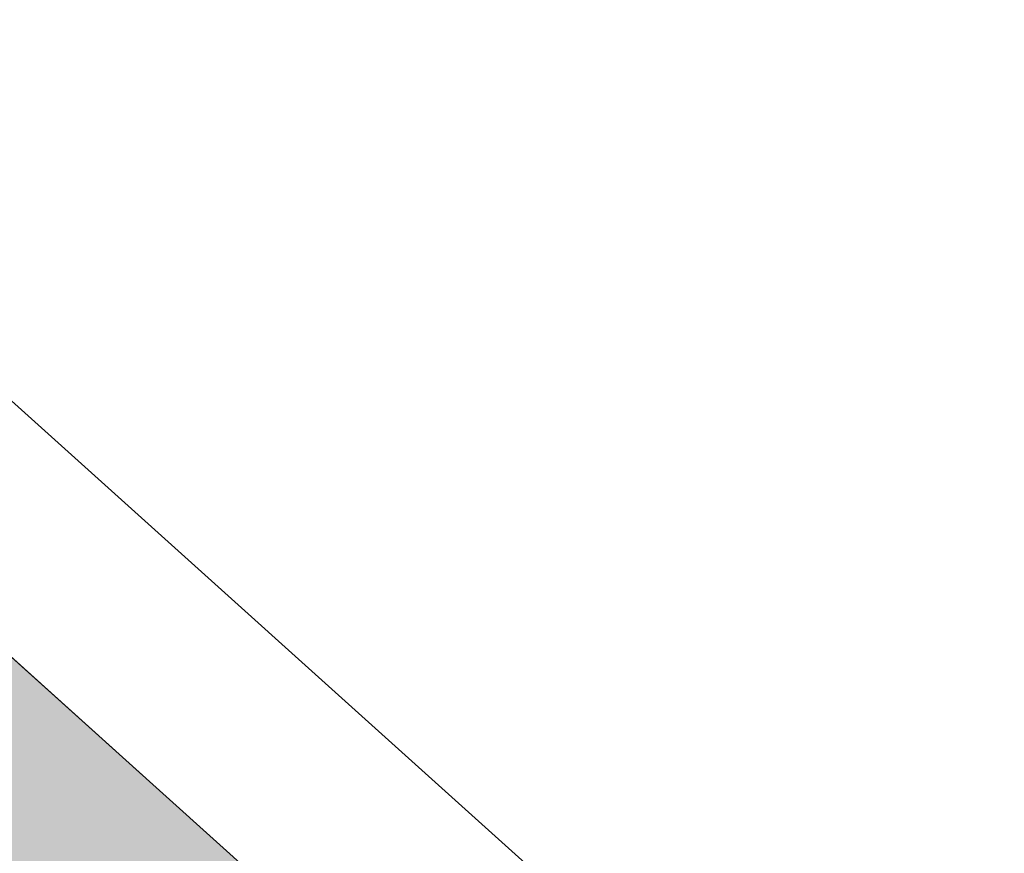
# Model space of a CAD drawing. Header units: metres. Extents: x 163543 to 168130, y 402678 to 405437.
# Tile 934 of 1056: x 165511.717 to 165512.13, y 403951.516 to 403951.866. Entities that reach past the tile are written whole.
import ezdxf

# ---------------------------------------------------------------- set-up
doc = ezdxf.new("R2010")
doc.units = ezdxf.units.M
doc.linetypes.add('X-CA190022.004-UO-DWM_Snelfietsroute$0$VH-OPSLUITBAND_80X200', pattern=[14, 8, -2, 2, -2])
for name, color, linetype, lineweight in [('X-CA190022.004-UO-ARC_Arcering$0$N-WE-VH-VERHARDING_BETONSTRAATSTEEN-A-200', 252, 'Continuous', 18), ('X-CA190022.004-UO-BGT_Ondergrond$0$GE_315_WGDRijbaanLokalewegverkeersdrempel_GEM', 253, 'Continuous', 9), ('X-CA190022.004-UO-BGT_Ondergrond$0$GE_317_WGDVoetpad_Vlak_GEM', 253, 'Continuous', 9), ('X-CA190022.004-UO-DWM_Snelfietsroute$0$N-WE-VH-KANTOPSLUITING_ACHTERKANTBAND-G', 7, 'Continuous', 9), ('X-CA190022.004-UO-DWM_Snelfietsroute$0$N-WE-VH-KANTOPSLUITING_OPSLUITBAND_80X200-G', 150, 'X-CA190022.004-UO-DWM_Snelfietsroute$0$VH-OPSLUITBAND_80X200', 35)]:
    doc.layers.add(name, color=color, linetype=linetype, lineweight=lineweight)
doc.layers.add('X-CA190022.004-UO-ARC_Arcering$0$N-WE-VH-VERHARDING_TEGEL-A-200 60MM TEGEL', color=252, linetype='Continuous', lineweight=18, transparency=0.5)

msp = doc.modelspace()

# ---------------------------------------------------------------- hatches: boundary and pattern name
at = {"layer": 'X-CA190022.004-UO-ARC_Arcering$0$N-WE-VH-VERHARDING_BETONSTRAATSTEEN-A-200'}
h = msp.add_hatch(dxfattribs=at)
h.set_pattern_fill('AVH-BSS_KEIFORMAAT_KEPER', color=256, scale=2, angle=292, pattern_type=2)
h.set_pattern_definition([(292, (0, 0), (0.27337599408, -0.11604122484), [0.63, -0.21]), (202, (0.38942, 0.15733), (0.27337599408, -0.11604122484), [0.63, -0.21])])
h.paths.add_polyline_path([(165512.96651, 403948.74045, 0.01887), (165510.89072, 403950.3731), (165509.55772, 403951.34242, -0.024626), (165506.87411, 403953.50356), (165502.20739, 403948.24531, -0.024924), (165504.70373, 403945.81037), (165505.76673, 403944.66476, 0.019423), (165507.69153, 403942.74555), (165509.66881, 403944.99464, -1), (165510.99193, 403946.49442)])
at = {"layer": 'X-CA190022.004-UO-ARC_Arcering$0$N-WE-VH-VERHARDING_TEGEL-A-200 60MM TEGEL', "ltscale": 0.5}
h = msp.add_hatch(color=256, dxfattribs=at)
h.dxf.hatch_style = 1
h.paths.add_polyline_path([(165512.564, 403950.833), (165508.08224, 403954.86482), (165506.97368, 403953.61574, 0.024628), (165509.64594, 403951.46373), (165510.97893, 403950.49442, -0.023547), (165513.56049, 403948.42463), (165513.63503, 403948.35887), (165514.38797, 403947.69464), (165514.41918, 403947.73376), (165515.12006, 403947.11544, 0.222875), (165517.40266, 403946.44839)])

# ---------------------------------------------------------------- linework, layer by layer
at = {"layer": 'X-CA190022.004-UO-BGT_Ondergrond$0$GE_315_WGDRijbaanLokalewegverkeersdrempel_GEM', "flags": 128}
msp.add_lwpolyline([(165513.795, 403959.063), (165513.943, 403959.018), (165512.167, 403955.055), (165512.564, 403950.833), (165503.689, 403958.817), (165506.909, 403959.217), (165509.807, 403962.59), (165509.906, 403962.489), (165513.795, 403959.063)], dxfattribs=at)
at = {"layer": 'X-CA190022.004-UO-BGT_Ondergrond$0$GE_317_WGDVoetpad_Vlak_GEM', "flags": 128}
msp.add_lwpolyline([(165485.796, 403974.645), (165498.114, 403963.684), (165503.689, 403958.817), (165512.564, 403950.833), (165517.53, 403946.333)], dxfattribs=at)
at = {"layer": 'X-CA190022.004-UO-DWM_Snelfietsroute$0$N-WE-VH-KANTOPSLUITING_ACHTERKANTBAND-G', "ltscale": 0.2, "flags": 128}
msp.add_lwpolyline([(165517.5026, 403946.46579), (165512.61761, 403950.89238), (165508.13575, 403954.92429)], dxfattribs=at)
at = {"layer": 'X-CA190022.004-UO-DWM_Snelfietsroute$0$N-WE-VH-KANTOPSLUITING_OPSLUITBAND_80X200-G', "ltscale": 0.2, "flags": 128}
msp.add_lwpolyline([(165517.40266, 403946.44839), (165512.564, 403950.833), (165508.08224, 403954.86482)], dxfattribs=at)

doc.saveas('drawing.dxf')
